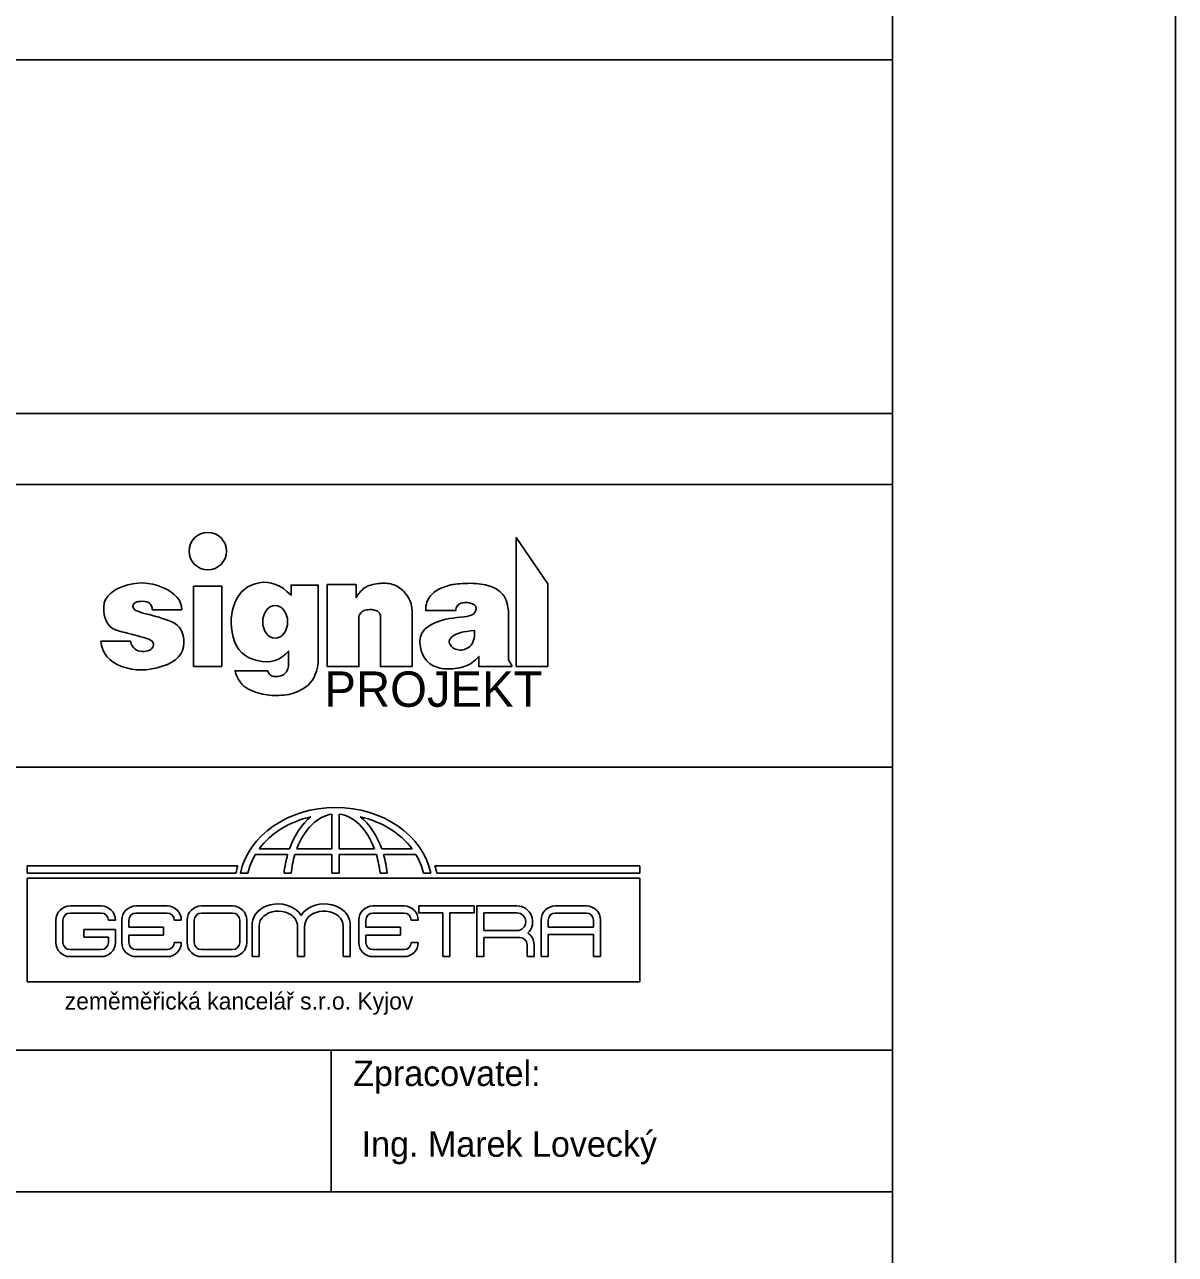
# Model space of a CAD drawing. Extents: x 1391 to 5528, y -6194 to 565.
# Drawn here: x 4054.2 to 4135.6, y -2918.2 to -2831.3 of the extents above; entities that cross this region are included whole.
import ezdxf

# ---------------------------------------------------------------- set-up
doc = ezdxf.new("R2010")
doc.units = 0
for name, color, linetype in [('Default', 7, 'Continuous'), ('Vrstva 1', 7, 'Continuous'), ('Vrstva 11', 7, 'Continuous'), ('Vrstva 17', 7, 'Continuous'), ('Vrstva 5', 7, 'Continuous'), ('Vrstva 6', 7, 'Continuous')]:
    doc.layers.add(name, color=color, linetype=linetype)

msp = doc.modelspace()

# ---------------------------------------------------------------- linework, layer by layer
at = {"layer": 'Default'}
msp.add_lwpolyline([(3925.563, -3015.765), (4135.563, -3015.765), (4135.563, -2718.765), (3925.563, -2718.765)], close=True, dxfattribs=at)
at = {"layer": 'Vrstva 1'}
msp.add_lwpolyline([(3945.563, -2738.765), (4115.563, -2738.765), (4115.563, -2998.765), (3945.563, -2998.765)], close=True, dxfattribs=at)
at = {"layer": 'Vrstva 11'}
for points in [[(4091.228, -2876.644), (4091.228, -2870.804), (4088.988, -2867.524), (4088.988, -2876.644), (4091.228, -2876.644)], [(4062.499, -2876.879), (4062.861, -2876.862), (4063.228, -2876.814), (4063.599, -2876.735), (4063.975, -2876.625), (4064.329, -2876.489), (4064.637, -2876.333), (4064.898, -2876.157), (4065.112, -2875.961), (4065.28, -2875.745), (4065.4, -2875.509), (4065.474, -2875.253), (4065.5, -2874.977), (4065.49, -2874.704), (4065.451, -2874.455), (4065.385, -2874.231), (4065.291, -2874.031), (4065.17, -2873.856), (4065.021, -2873.706), (4064.844, -2873.581), (4064.639, -2873.48), (4064.42, -2873.394), (4064.198, -2873.312), (4063.973, -2873.235), (4063.747, -2873.162), (4063.518, -2873.094), (4063.287, -2873.029), (4063.054, -2872.97), (4062.818, -2872.914), (4062.596, -2872.859), (4062.405, -2872.8), (4062.244, -2872.737), (4062.114, -2872.67), (4062.014, -2872.599), (4061.945, -2872.524), (4061.906, -2872.445), (4061.897, -2872.362), (4061.914, -2872.282), (4061.95, -2872.213), (4062.006, -2872.155), (4062.082, -2872.108), (4062.178, -2872.072), (4062.294, -2872.046), (4062.429, -2872.032), (4062.585, -2872.028), (4062.74, -2872.039), (4062.875, -2872.068), (4062.99, -2872.115), (4063.085, -2872.181), (4063.16, -2872.265), (4063.214, -2872.367), (4063.249, -2872.487), (4063.263, -2872.626), (4065.342, -2872.626), (4065.323, -2872.384), (4065.261, -2872.155), (4065.156, -2871.937), (4065.008, -2871.733), (4064.817, -2871.542), (4064.583, -2871.363), (4064.307, -2871.197), (4063.987, -2871.043), (4063.645, -2870.914), (4063.3, -2870.819), (4062.952, -2870.76), (4062.602, -2870.735), (4062.249, -2870.745), (4061.894, -2870.79), (4061.535, -2870.869), (4061.174, -2870.984), (4060.836, -2871.126), (4060.547, -2871.289), (4060.306, -2871.472), (4060.114, -2871.676), (4059.971, -2871.901), (4059.876, -2872.145), (4059.83, -2872.411), (4059.832, -2872.697), (4059.872, -2872.978), (4059.938, -2873.23), (4060.03, -2873.453), (4060.148, -2873.645), (4060.293, -2873.809), (4060.464, -2873.943), (4060.661, -2874.047), (4060.885, -2874.122), (4061.12, -2874.182), (4061.351, -2874.241), (4061.578, -2874.3), (4061.802, -2874.359), (4062.023, -2874.418), (4062.239, -2874.476), (4062.452, -2874.534), (4062.662, -2874.592), (4062.854, -2874.652), (4063.016, -2874.716), (4063.146, -2874.785), (4063.246, -2874.859), (4063.314, -2874.937), (4063.352, -2875.019), (4063.359, -2875.106), (4063.335, -2875.197), (4063.289, -2875.285), (4063.228, -2875.362), (4063.152, -2875.426), (4063.062, -2875.479), (4062.958, -2875.521), (4062.84, -2875.551), (4062.707, -2875.569), (4062.559, -2875.576), (4062.411, -2875.566), (4062.275, -2875.532), (4062.152, -2875.477), (4062.04, -2875.398), (4061.942, -2875.297), (4061.855, -2875.173), (4061.781, -2875.027), (4061.72, -2874.858), (4059.639, -2874.858), (4059.683, -2875.165), (4059.767, -2875.447), (4059.89, -2875.705), (4060.052, -2875.939), (4060.254, -2876.148), (4060.496, -2876.333), (4060.778, -2876.494), (4061.099, -2876.631), (4061.442, -2876.74), (4061.79, -2876.817), (4062.142, -2876.864), (4062.499, -2876.879)], [(4068.188, -2876.644), (4068.188, -2870.964), (4066.188, -2870.964), (4066.188, -2876.644), (4068.188, -2876.644)], [(4072.047, -2878.686), (4072.216, -2878.682), (4072.386, -2878.674), (4072.558, -2878.66), (4072.731, -2878.642), (4072.905, -2878.615), (4073.079, -2878.576), (4073.253, -2878.525), (4073.426, -2878.462), (4073.6, -2878.386), (4073.772, -2878.298), (4073.945, -2878.199), (4074.117, -2878.087), (4074.282, -2877.957), (4074.43, -2877.804), (4074.563, -2877.629), (4074.679, -2877.43), (4074.78, -2877.208), (4074.865, -2876.963), (4074.934, -2876.695), (4074.988, -2876.404), (4074.988, -2870.884), (4073.068, -2870.884), (4073.068, -2871.604), (4072.802, -2871.349), (4072.531, -2871.136), (4072.257, -2870.964), (4071.978, -2870.833), (4071.695, -2870.743), (4071.407, -2870.694), (4071.116, -2870.687), (4070.82, -2870.72), (4070.533, -2870.788), (4070.267, -2870.885), (4070.024, -2871.011), (4069.802, -2871.164), (4069.602, -2871.347), (4069.423, -2871.558), (4069.267, -2871.797), (4069.132, -2872.065), (4069.022, -2872.351), (4068.937, -2872.644), (4068.878, -2872.944), (4068.845, -2873.251), (4068.838, -2873.566), (4068.857, -2873.888), (4068.901, -2874.216), (4068.972, -2874.553), (4069.072, -2874.876), (4069.205, -2875.167), (4069.37, -2875.425), (4069.568, -2875.65), (4069.799, -2875.843), (4070.062, -2876.003), (4070.358, -2876.13), (4070.687, -2876.225), (4071.023, -2876.283), (4071.342, -2876.3), (4071.643, -2876.277), (4071.926, -2876.213), (4072.191, -2876.108), (4072.438, -2875.963), (4072.668, -2875.776), (4072.88, -2875.55), (4072.88, -2876.626), (4072.861, -2876.714), (4072.838, -2876.796), (4072.81, -2876.871), (4072.778, -2876.942), (4072.742, -2877.006), (4072.701, -2877.065), (4072.655, -2877.118), (4072.605, -2877.165), (4072.55, -2877.207), (4072.487, -2877.243), (4072.417, -2877.274), (4072.34, -2877.3), (4072.256, -2877.32), (4072.165, -2877.335), (4072.067, -2877.344), (4071.962, -2877.348), (4071.858, -2877.343), (4071.765, -2877.324), (4071.682, -2877.292), (4071.609, -2877.247), (4071.546, -2877.189), (4071.493, -2877.117), (4071.451, -2877.032), (4071.418, -2876.934), (4069.111, -2876.934), (4069.18, -2877.162), (4069.264, -2877.371), (4069.361, -2877.561), (4069.472, -2877.732), (4069.596, -2877.885), (4069.735, -2878.019), (4069.887, -2878.134), (4070.053, -2878.23), (4070.225, -2878.313), (4070.396, -2878.387), (4070.565, -2878.453), (4070.733, -2878.51), (4070.899, -2878.558), (4071.064, -2878.598), (4071.227, -2878.629), (4071.389, -2878.652), (4071.551, -2878.668), (4071.715, -2878.679), (4071.88, -2878.685), (4072.047, -2878.686)], [(4081.628, -2876.644), (4081.628, -2872.844), (4081.624, -2872.674), (4081.61, -2872.511), (4081.586, -2872.354), (4081.55, -2872.204), (4081.504, -2872.06), (4081.447, -2871.924), (4081.379, -2871.793), (4081.301, -2871.67), (4081.216, -2871.553), (4081.129, -2871.445), (4081.04, -2871.345), (4080.949, -2871.254), (4080.856, -2871.17), (4080.761, -2871.095), (4080.664, -2871.028), (4080.565, -2870.969), (4080.462, -2870.918), (4080.356, -2870.873), (4080.245, -2870.836), (4080.13, -2870.806), (4080.011, -2870.782), (4079.887, -2870.765), (4079.759, -2870.756), (4079.627, -2870.753), (4079.493, -2870.756), (4079.361, -2870.764), (4079.229, -2870.777), (4079.099, -2870.795), (4078.97, -2870.818), (4078.842, -2870.846), (4078.716, -2870.879), (4078.59, -2870.917), (4078.467, -2870.965), (4078.345, -2871.03), (4078.226, -2871.111), (4078.11, -2871.209), (4077.996, -2871.323), (4077.884, -2871.453), (4077.775, -2871.6), (4077.668, -2871.764), (4077.668, -2870.844), (4075.628, -2870.844), (4075.628, -2876.644), (4077.868, -2876.644), (4077.868, -2873.084), (4077.902, -2872.993), (4077.946, -2872.912), (4078.001, -2872.841), (4078.065, -2872.78), (4078.139, -2872.729), (4078.223, -2872.688), (4078.317, -2872.657), (4078.421, -2872.636), (4078.527, -2872.623), (4078.628, -2872.616), (4078.723, -2872.615), (4078.814, -2872.62), (4078.899, -2872.632), (4078.978, -2872.649), (4079.053, -2872.673), (4079.122, -2872.703), (4079.184, -2872.737), (4079.238, -2872.776), (4079.284, -2872.818), (4079.321, -2872.864), (4079.35, -2872.913), (4079.371, -2872.966), (4079.383, -2873.023), (4079.388, -2873.084), (4079.388, -2876.644), (4081.628, -2876.644)], [(4084.19, -2876.808), (4084.352, -2876.805), (4084.51, -2876.796), (4084.663, -2876.782), (4084.812, -2876.762), (4084.956, -2876.736), (4085.097, -2876.705), (4085.233, -2876.667), (4085.364, -2876.624), (4085.493, -2876.573), (4085.62, -2876.511), (4085.746, -2876.44), (4085.869, -2876.357), (4085.991, -2876.264), (4086.112, -2876.161), (4086.23, -2876.048), (4086.348, -2875.924), (4086.348, -2876.644), (4088.668, -2876.644), (4088.668, -2876.564), (4088.428, -2876.164), (4088.428, -2872.684), (4088.401, -2872.479), (4088.365, -2872.289), (4088.32, -2872.113), (4088.265, -2871.952), (4088.201, -2871.805), (4088.127, -2871.673), (4088.043, -2871.555), (4087.95, -2871.452), (4087.849, -2871.359), (4087.742, -2871.273), (4087.628, -2871.195), (4087.508, -2871.123), (4087.382, -2871.058), (4087.25, -2871), (4087.111, -2870.948), (4086.966, -2870.904), (4086.814, -2870.866), (4086.655, -2870.834), (4086.489, -2870.808), (4086.315, -2870.787), (4086.135, -2870.772), (4085.947, -2870.763), (4085.751, -2870.759), (4085.549, -2870.761), (4085.35, -2870.767), (4085.166, -2870.775), (4084.997, -2870.786), (4084.843, -2870.799), (4084.703, -2870.814), (4084.578, -2870.831), (4084.467, -2870.85), (4084.372, -2870.872), (4084.283, -2870.896), (4084.194, -2870.921), (4084.104, -2870.949), (4084.013, -2870.978), (4083.921, -2871.01), (4083.829, -2871.043), (4083.737, -2871.079), (4083.643, -2871.116), (4083.55, -2871.158), (4083.458, -2871.206), (4083.366, -2871.262), (4083.276, -2871.324), (4083.187, -2871.393), (4083.099, -2871.469), (4083.012, -2871.551), (4082.926, -2871.641), (4082.845, -2871.738), (4082.776, -2871.845), (4082.718, -2871.962), (4082.67, -2872.087), (4082.633, -2872.222), (4082.607, -2872.367), (4082.592, -2872.521), (4082.588, -2872.684), (4084.708, -2872.684), (4084.723, -2872.587), (4084.747, -2872.5), (4084.78, -2872.422), (4084.821, -2872.353), (4084.872, -2872.294), (4084.93, -2872.243), (4084.998, -2872.202), (4085.073, -2872.169), (4085.154, -2872.145), (4085.235, -2872.127), (4085.317, -2872.116), (4085.399, -2872.111), (4085.481, -2872.113), (4085.565, -2872.121), (4085.648, -2872.136), (4085.732, -2872.157), (4085.813, -2872.183), (4085.884, -2872.211), (4085.947, -2872.24), (4086, -2872.272), (4086.045, -2872.307), (4086.082, -2872.343), (4086.109, -2872.381), (4086.128, -2872.422), (4086.14, -2872.465), (4086.145, -2872.511), (4086.144, -2872.559), (4086.136, -2872.611), (4086.122, -2872.665), (4086.103, -2872.722), (4086.076, -2872.782), (4086.044, -2872.844), (4085.993, -2872.905), (4085.912, -2872.961), (4085.801, -2873.012), (4085.659, -2873.057), (4085.487, -2873.097), (4085.285, -2873.132), (4085.052, -2873.162), (4084.789, -2873.186), (4084.517, -2873.212), (4084.258, -2873.25), (4084.01, -2873.298), (4083.775, -2873.356), (4083.553, -2873.425), (4083.342, -2873.505), (4083.144, -2873.595), (4082.958, -2873.695), (4082.789, -2873.804), (4082.641, -2873.916), (4082.513, -2874.033), (4082.407, -2874.155), (4082.321, -2874.281), (4082.256, -2874.412), (4082.212, -2874.547), (4082.189, -2874.687), (4082.181, -2874.828), (4082.182, -2874.968), (4082.192, -2875.107), (4082.211, -2875.245), (4082.239, -2875.382), (4082.276, -2875.517), (4082.322, -2875.652), (4082.377, -2875.785), (4082.44, -2875.913), (4082.51, -2876.032), (4082.587, -2876.143), (4082.671, -2876.244), (4082.761, -2876.337), (4082.859, -2876.421), (4082.964, -2876.495), (4083.075, -2876.562), (4083.193, -2876.619), (4083.317, -2876.669), (4083.447, -2876.712), (4083.584, -2876.746), (4083.726, -2876.773), (4083.875, -2876.792), (4084.03, -2876.804), (4084.19, -2876.808)], [(4084.906, -2875.463), (4084.803, -2875.443), (4084.708, -2875.415), (4084.622, -2875.379), (4084.543, -2875.335), (4084.472, -2875.284), (4084.409, -2875.225), (4084.354, -2875.158), (4084.307, -2875.083), (4084.273, -2875.006), (4084.255, -2874.929), (4084.254, -2874.853), (4084.27, -2874.778), (4084.302, -2874.703), (4084.351, -2874.63), (4084.417, -2874.558), (4084.5, -2874.486), (4084.603, -2874.418), (4084.732, -2874.355), (4084.886, -2874.297), (4085.065, -2874.245), (4085.269, -2874.198), (4085.498, -2874.156), (4085.753, -2874.119), (4086.032, -2874.088), (4086.037, -2874.287), (4086.028, -2874.469), (4086.006, -2874.635), (4085.972, -2874.784), (4085.924, -2874.918), (4085.864, -2875.035), (4085.79, -2875.137), (4085.704, -2875.222), (4085.611, -2875.293), (4085.515, -2875.353), (4085.418, -2875.4), (4085.319, -2875.436), (4085.219, -2875.461), (4085.116, -2875.473), (4085.012, -2875.474), (4084.906, -2875.463)]]:
    msp.add_lwpolyline(points, dxfattribs=at)
msp.add_circle((4067.188, -2868.484), 1.32, dxfattribs=at)
msp.add_ellipse((4071.948, -2873.484), major_axis=(0, 1.16), ratio=0.758621, dxfattribs=at)
at = {"layer": 'Vrstva 17'}
for p, q in [((4075.958, -2887.077), (4075.958, -2889.523)), ((4076.465, -2889.523), (4076.465, -2887.075)), ((4072.965, -2889.523), (4070.82, -2889.523)), ((4075.958, -2889.523), (4073.482, -2889.523)), ((4078.96, -2889.523), (4076.465, -2889.523)), ((4081.622, -2889.523), (4079.477, -2889.523)), ((4070.545, -2889.935), (4072.832, -2889.935)), ((4073.342, -2889.935), (4075.958, -2889.935)), ((4075.958, -2889.935), (4075.958, -2891.255)), ((4076.465, -2891.255), (4076.465, -2889.935)), ((4076.465, -2889.935), (4079.099, -2889.935)), ((4079.609, -2889.935), (4081.897, -2889.935)), ((4069.314, -2890.724), (4054.433, -2890.724)), ((4054.433, -2890.724), (4054.433, -2891.255)), ((4054.433, -2891.255), (4069.176, -2891.255)), ((4069.502, -2891.255), (4070.019, -2891.255)), ((4072.575, -2891.255), (4073.075, -2891.255)), ((4075.958, -2891.255), (4076.465, -2891.255)), ((4079.366, -2891.255), (4079.866, -2891.255)), ((4082.423, -2891.255), (4082.94, -2891.255)), ((4097.712, -2890.724), (4083.233, -2890.724)), ((4083.371, -2891.255), (4097.712, -2891.255)), ((4097.712, -2891.255), (4097.712, -2890.724)), ((4097.71, -2891.599), (4054.427, -2891.599)), ((4054.427, -2891.599), (4054.427, -2898.937)), ((4097.71, -2898.937), (4097.71, -2891.599)), ((4057.452, -2893.565), (4059.663, -2893.565)), ((4062.108, -2893.565), (4064.319, -2893.565)), ((4066.732, -2893.565), (4068.943, -2893.565)), ((4078.851, -2893.565), (4081.061, -2893.565)), ((4086.188, -2893.565), (4089.032, -2893.565)), ((4091.736, -2893.565), (4093.947, -2893.565)), ((4056.454, -2896.149), (4056.454, -2894.563)), ((4056.953, -2894.563), (4056.953, -2896.149)), ((4059.663, -2894.064), (4057.452, -2894.064)), ((4060.66, -2894.563), (4060.162, -2894.563)), ((4061.11, -2896.149), (4061.11, -2894.563)), ((4061.609, -2894.563), (4061.609, -2895.074)), ((4064.319, -2894.064), (4062.108, -2894.064)), ((4065.317, -2894.563), (4064.818, -2894.563)), ((4065.734, -2896.149), (4065.734, -2894.563)), ((4066.233, -2894.563), (4066.233, -2896.149)), ((4068.943, -2894.064), (4066.732, -2894.064)), ((4069.442, -2896.149), (4069.442, -2894.563)), ((4069.941, -2894.563), (4069.941, -2896.149)), ((4077.853, -2896.149), (4077.853, -2894.563)), ((4078.352, -2894.563), (4078.352, -2895.074)), ((4081.061, -2894.064), (4078.851, -2894.064)), ((4082.059, -2894.563), (4081.56, -2894.563)), ((4083.794, -2897.147), (4083.794, -2894.052)), ((4084.297, -2894.052), (4084.297, -2897.147)), ((4089.032, -2894.054), (4086.692, -2894.054)), ((4086.692, -2894.054), (4086.692, -2895.304)), ((4090.738, -2897.147), (4090.738, -2894.563)), ((4091.237, -2894.563), (4091.237, -2895.072)), ((4093.947, -2894.064), (4091.736, -2894.064)), ((4094.446, -2895.072), (4094.446, -2894.563)), ((4094.945, -2894.563), (4094.945, -2897.147)), ((4058.427, -2895.771), (4058.427, -2895.227)), ((4058.427, -2895.227), (4060.66, -2895.227)), ((4060.66, -2895.227), (4060.66, -2896.149)), ((4061.609, -2895.074), (4064.052, -2895.074)), ((4064.052, -2895.618), (4061.609, -2895.618)), ((4061.609, -2895.618), (4061.609, -2896.149)), ((4064.052, -2895.074), (4064.052, -2895.618)), ((4070.313, -2897.147), (4070.313, -2894.962)), ((4070.814, -2894.962), (4070.814, -2897.147)), ((4073.533, -2897.147), (4073.533, -2894.962)), ((4074.033, -2894.962), (4074.033, -2897.147)), ((4076.752, -2897.147), (4076.752, -2894.962)), ((4077.253, -2894.962), (4077.253, -2897.147)), ((4078.352, -2895.074), (4080.795, -2895.074)), ((4080.795, -2895.618), (4078.352, -2895.618)), ((4078.352, -2895.618), (4078.352, -2896.149)), ((4080.795, -2895.074), (4080.795, -2895.618)), ((4086.692, -2895.304), (4089.032, -2895.304)), ((4091.237, -2895.072), (4094.446, -2895.072)), ((4094.446, -2895.575), (4091.237, -2895.575)), ((4091.237, -2895.575), (4091.237, -2897.147)), ((4094.446, -2897.147), (4094.446, -2895.575)), ((4060.162, -2895.771), (4058.427, -2895.771)), ((4060.162, -2896.149), (4060.162, -2895.771)), ((4064.818, -2896.149), (4065.317, -2896.149)), ((4081.56, -2896.149), (4082.059, -2896.149)), ((4089.032, -2895.793), (4086.692, -2895.793)), ((4089.247, -2895.797), (4089.032, -2895.793)), ((4089.746, -2897.147), (4089.746, -2896.296)), ((4090.244, -2896.296), (4090.244, -2897.147)), ((4057.452, -2896.648), (4059.663, -2896.648)), ((4059.663, -2897.147), (4057.452, -2897.147)), ((4062.108, -2896.648), (4064.319, -2896.648)), ((4064.319, -2897.147), (4062.108, -2897.147)), ((4066.732, -2896.648), (4068.943, -2896.648)), ((4068.943, -2897.147), (4066.732, -2897.147)), ((4070.814, -2897.147), (4070.313, -2897.147)), ((4074.033, -2897.147), (4073.533, -2897.147)), ((4077.253, -2897.147), (4076.752, -2897.147)), ((4078.851, -2896.648), (4081.061, -2896.648)), ((4081.061, -2897.147), (4078.851, -2897.147)), ((4084.297, -2897.147), (4083.794, -2897.147)), ((4090.244, -2897.147), (4089.746, -2897.147)), ((4091.237, -2897.147), (4090.738, -2897.147)), ((4094.945, -2897.147), (4094.446, -2897.147)), ((4054.427, -2898.937), (4097.71, -2898.937))]:
    msp.add_line(p, q, dxfattribs=at)
for points in [[(4083.794, -2894.052), (4082.096, -2894.052), (4082.096, -2893.565), (4086.009, -2893.565)], [(4086.009, -2893.565), (4086.009, -2894.052), (4084.297, -2894.052)], [(4086.692, -2895.793), (4086.692, -2897.147), (4086.188, -2897.147), (4086.188, -2893.565)]]:
    msp.add_lwpolyline(points, dxfattribs=at)
for centre, radius, start, end in [((4057.452, -2894.563), 0.998, 90, 180), ((4059.663, -2894.563), 0.998, 360, 90), ((4062.108, -2894.563), 0.998, 90, 180), ((4064.319, -2894.563), 0.998, 360, 90), ((4066.732, -2894.563), 0.998, 90, 180), ((4068.943, -2894.563), 0.998, 360, 90), ((4078.851, -2894.563), 0.998, 90, 180), ((4081.061, -2894.563), 0.998, 360, 90), ((4089.032, -2894.679), 1.114, 314.45734, 90), ((4091.736, -2894.563), 0.998, 90, 180), ((4093.947, -2894.563), 0.998, 360, 90), ((4057.452, -2894.563), 0.499, 90, 180), ((4059.663, -2894.563), 0.499, 0, 90), ((4062.108, -2894.563), 0.499, 90, 180), ((4064.319, -2894.563), 0.499, 0, 90), ((4066.732, -2894.563), 0.499, 90, 180), ((4068.943, -2894.563), 0.499, 0, 90), ((4072.25, -2895.012), 1.938, 166.96576, 178.52091), ((4072.579, -2895.027), 0.957, 3.86486, 22.41569), ((4075.266, -2895.084), 1.238, 162.61388, 174.3506), ((4075.315, -2895.012), 1.938, 1.47909, 13.03424), ((4078.851, -2894.563), 0.499, 90, 180), ((4081.061, -2894.563), 0.499, 0, 90), ((4089.032, -2894.679), 0.625, 270, 90), ((4091.736, -2894.563), 0.499, 90, 180), ((4093.947, -2894.563), 0.499, 0, 90), ((4089.247, -2896.296), 0.998, 360, 55.44734), ((4057.452, -2896.149), 0.998, 180, 270), ((4057.452, -2896.149), 0.499, 180, 270), ((4059.663, -2896.149), 0.998, 270, 0), ((4059.663, -2896.149), 0.499, 270, 0), ((4062.108, -2896.149), 0.998, 180, 270), ((4062.108, -2896.149), 0.499, 180, 270), ((4064.319, -2896.149), 0.998, 270, 0), ((4064.319, -2896.149), 0.499, 270, 0), ((4066.732, -2896.149), 0.998, 180, 270), ((4066.732, -2896.149), 0.499, 180, 270), ((4068.943, -2896.149), 0.998, 270, 0), ((4068.943, -2896.149), 0.499, 270, 0), ((4078.851, -2896.149), 0.998, 180, 270), ((4078.851, -2896.149), 0.499, 180, 270), ((4081.061, -2896.149), 0.998, 270, 0), ((4081.061, -2896.149), 0.499, 270, 0), ((4089.247, -2896.296), 0.499, 0, 90)]:
    msp.add_arc(centre, radius, start, end, dxfattribs=at)
for centre, major_axis, ratio, start_param, end_param in [((4076.221, -2892.127), (-6.804, 0), 0.811768, 3.300239, 6.124539), ((4076.221, -2892.127), (-6.296, 0), 0.804826, 4.992897, 5.743383), ((4076.221, -2892.127), (0, 5.524), 0.668443, 0.491666, 1.079789), ((4076.221, -2892.127), (0, 5.067), 0.630136, 0.08224, 1.030995), ((4076.221, -2892.127), (0, 5.067), 0.630136, 5.252191, 6.206521), ((4076.221, -2892.127), (0, 5.524), 0.668443, 5.203397, 5.79152), ((4076.221, -2892.127), (-6.296, 0), 0.804826, 3.681394, 4.431881), ((4076.221, -2892.127), (-6.296, 0), 0.804826, 5.835664, 6.110118), ((4076.221, -2892.127), (0, 5.524), 0.668443, 1.16256, 1.41215), ((4076.221, -2892.127), (0, 5.067), 0.630136, 1.123275, 1.397729), ((4076.221, -2892.127), (0, 5.067), 0.630136, 4.885456, 5.159911), ((4076.221, -2892.127), (0, 5.524), 0.668443, 4.871035, 5.120625), ((4076.221, -2892.127), (-6.296, 0), 0.804826, 3.31466, 3.589114), ((4075.895, -2892.127), (-6.804, 0), 0.811768, 6.026233, 6.124539), ((4076.653, -2892.127), (-6.804, 0), 0.811768, 3.300239, 3.398545), ((4072.142, -2894.807), (1.805, 0), 0.766187, 0.429647, 2.97338), ((4072.167, -2894.962), (1.354, 0), 0.766187, 0.29376, 3.141593), ((4075.424, -2894.807), (-1.805, 0), 0.766187, 3.309805, 5.853538), ((4075.398, -2894.962), (-1.354, 0), 0.766187, 3.141593, 6.041607)]:
    msp.add_ellipse(centre, major_axis=major_axis, ratio=ratio, start_param=start_param, end_param=end_param, dxfattribs=at)
at = {"layer": 'Vrstva 5'}
msp.add_lwpolyline([(3945.563, -2833.765), (4115.563, -2833.765), (4115.563, -2858.765), (3945.563, -2858.765)], close=True, dxfattribs=at)
at = {"layer": 'Vrstva 6'}
for p, q in [((3945.563, -2883.765), (4115.563, -2883.765)), ((3945.563, -2903.765), (4115.563, -2903.765)), ((4075.913, -2913.765), (4075.913, -2903.765))]:
    msp.add_line(p, q, dxfattribs=at)
msp.add_lwpolyline([(3945.563, -2863.765), (4115.563, -2863.765), (4115.563, -2913.765), (3945.563, -2913.765)], close=True, dxfattribs=at)

# ---------------------------------------------------------------- texts
at = {"layer": 'Vrstva 11'}
msp.add_text('PROJEKT', height=2.5, dxfattribs=at).set_placement((4075.428, -2879.487))
at = {"layer": 'Vrstva 17'}
msp.add_text('zeměměřická kancelář s.r.o. Kyjov', height=1.20984, dxfattribs=at).set_placement((4057.079, -2900.886))
at = {"layer": 'Vrstva 6'}
for s, p in [('Zpracovatel:', (4077.459, -2906.291)), ('Ing. Marek Lovecký', (4078.06, -2911.291))]:
    msp.add_text(s, height=1.8, dxfattribs=at).set_placement(p)

doc.saveas('drawing.dxf')
